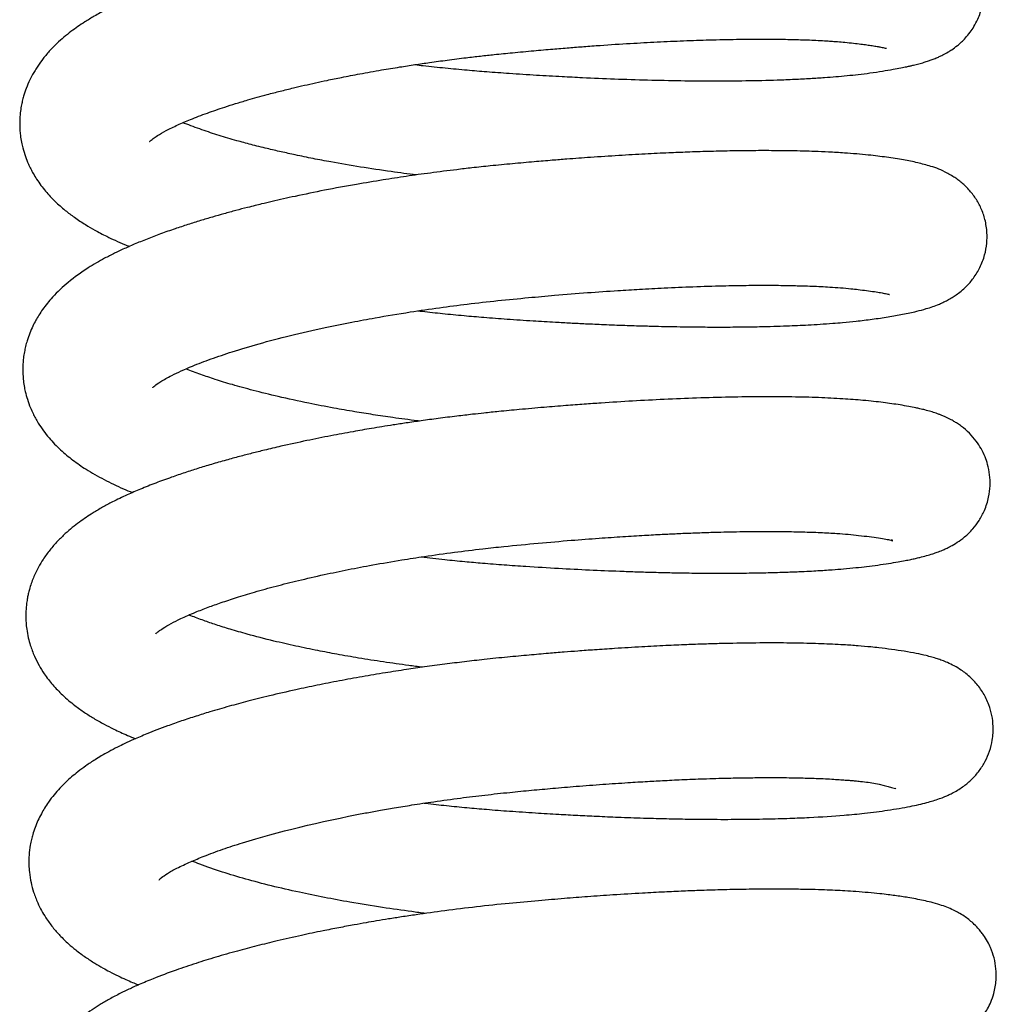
# Model space of a CAD drawing. Header units: inches. Extents: x 0 to 77643, y -44170 to 0.
# Tile 346 of 546: x 76118.21 to 76120.74, y -39529.09 to -39526.54. Entities that reach past the tile are written whole.
import ezdxf

# ---------------------------------------------------------------- set-up
doc = ezdxf.new("R2010")
doc.units = ezdxf.units.IN
doc.header["$MEASUREMENT"] = 0
doc.layers.get('0').update_dxf_attribs({"lineweight": 0})
doc.layers.add('FAKRO LOFT LADDERS', color=7, linetype='Continuous')

# ---------------------------------------------------------------- blocks, each defined once
blk = doc.blocks.new('A$C6AF374F8')
at = {"layer": 'FAKRO LOFT LADDERS', "color": 7, "linetype": 'Continuous'}
for points, knots in [([(120.339, 2467.274), (120.41, 2467.266), (120.671, 2467.237), (121.12, 2467.189), (121.668, 2467.138), (122.221, 2467.091), (122.82, 2467.048), (123.472, 2467.006), (124.104, 2466.97), (124.779, 2466.936), (125.522, 2466.904), (126.373, 2466.877), (127.231, 2466.859), (128.082, 2466.852), (128.919, 2466.858), (129.611, 2466.874), (130.16, 2466.896), (130.568, 2466.917), (130.923, 2466.94), (131.237, 2466.964), (131.527, 2466.99), (131.823, 2467.022), (132.136, 2467.061), (132.437, 2467.106), (132.699, 2467.149), (132.904, 2467.188), (133.049, 2467.217), (133.157, 2467.242), (133.26, 2467.266), (133.382, 2467.297), (133.505, 2467.332), (133.621, 2467.369), (133.727, 2467.407), (133.814, 2467.441), (133.909, 2467.482), (134.011, 2467.531), (134.123, 2467.593), (134.244, 2467.669), (134.396, 2467.779), (134.561, 2467.931), (134.705, 2468.104), (134.815, 2468.267), (134.929, 2468.484), (135.023, 2468.757), (135.07, 2469.061), (135.068, 2469.355), (135.015, 2469.663), (134.898, 2469.978), (134.762, 2470.205), (134.616, 2470.389), (134.494, 2470.516), (134.346, 2470.642), (134.234, 2470.722), (134.052, 2470.832), (133.927, 2470.892), (133.776, 2470.956), (133.568, 2471.029), (133.276, 2471.108), (132.896, 2471.184), (132.479, 2471.247), (132.031, 2471.303), (131.57, 2471.346), (131.115, 2471.375), (130.668, 2471.396), (130.183, 2471.411), (129.594, 2471.419), (128.863, 2471.418), (128.003, 2471.403), (127.017, 2471.37), (126.175, 2471.329), (125.516, 2471.29), (125.068, 2471.262), (124.673, 2471.234), (124.306, 2471.207), (123.911, 2471.176), (123.46, 2471.139), (122.976, 2471.096), (122.527, 2471.055), (122.148, 2471.017), (121.808, 2470.98), (121.445, 2470.939), (121.041, 2470.89), (120.618, 2470.835), (120.217, 2470.779), (119.801, 2470.718), (119.348, 2470.648), (118.861, 2470.567), (118.398, 2470.484), (118.008, 2470.41), (117.655, 2470.341), (117.255, 2470.258), (116.837, 2470.167), (116.446, 2470.076), (116.107, 2469.994), (115.621, 2469.871), (114.972, 2469.692), (114.2, 2469.452), (113.59, 2469.235), (113.134, 2469.055), (112.841, 2468.93), (112.581, 2468.811), (112.317, 2468.681), (112.053, 2468.538), (111.811, 2468.392), (111.611, 2468.259), (111.43, 2468.127), (111.249, 2467.983), (111.069, 2467.823), (110.889, 2467.641), (110.722, 2467.446), (110.594, 2467.27), (110.505, 2467.129), (110.436, 2467.01), (110.357, 2466.857), (110.277, 2466.671), (110.215, 2466.485), (110.175, 2466.331), (110.145, 2466.188), (110.12, 2466.02), (110.109, 2465.852), (110.108, 2465.706), (110.113, 2465.579), (110.127, 2465.434), (110.152, 2465.276), (110.194, 2465.091), (110.251, 2464.903), (110.324, 2464.722), (110.393, 2464.576), (110.464, 2464.445), (110.551, 2464.303), (110.657, 2464.15), (110.813, 2463.953), (111.02, 2463.733), (111.271, 2463.512), (111.536, 2463.312), (111.787, 2463.146), (112.069, 2462.981), (112.323, 2462.848), (112.584, 2462.725), (112.779, 2462.64), (112.903, 2462.588), (112.947, 2462.57)], [0.27359254, 0.27359254, 0.27359254, 0.27359254, 0.27363035, 0.27373077, 0.27382975, 0.27391775, 0.27401953, 0.27414223, 0.27425875, 0.27435233, 0.27450041, 0.27465794, 0.27481997, 0.27498635, 0.27515951, 0.27533777, 0.27544182, 0.27554245, 0.27563572, 0.27571302, 0.27579451, 0.27587744, 0.27597109, 0.276081, 0.27618204, 0.27625961, 0.27632219, 0.27635989, 0.27639763, 0.27645403, 0.27651634, 0.27656642, 0.27660697, 0.27665099, 0.27668213, 0.27671785, 0.27676669, 0.27679838, 0.27684595, 0.27691228, 0.27695327, 0.27698971, 0.27703322, 0.27709979, 0.2771543, 0.27720846, 0.27726534, 0.27733252, 0.27739871, 0.27743266, 0.27747051, 0.27751563, 0.27756798, 0.27760354, 0.27766037, 0.27772116, 0.27777332, 0.27792356, 0.27810146, 0.27827117, 0.27839826, 0.27855079, 0.27868253, 0.27877653, 0.27890157, 0.27904304, 0.27918745, 0.27938334, 0.27957669, 0.27976526, 0.2798563, 0.27993762, 0.28000819, 0.28006814, 0.28013295, 0.28021769, 0.28030542, 0.2803872, 0.28045253, 0.28050373, 0.28056534, 0.2806428, 0.28071624, 0.28078927, 0.2808562, 0.2809389, 0.28103432, 0.28112229, 0.28119638, 0.2812541, 0.28132392, 0.28142815, 0.28150137, 0.28156133, 0.28163765, 0.28180755, 0.28198929, 0.28218091, 0.2822743, 0.28236349, 0.2824331, 0.28250705, 0.28260437, 0.28268615, 0.28274958, 0.28281329, 0.28288257, 0.28295288, 0.28302598, 0.2831074, 0.28317499, 0.28321221, 0.28324796, 0.28328973, 0.2833546, 0.28341217, 0.2834467, 0.28348166, 0.28352702, 0.28358055, 0.28361319, 0.28364071, 0.28367948, 0.28372768, 0.28376656, 0.28382804, 0.28388484, 0.28392342, 0.28396004, 0.28400694, 0.28406301, 0.2841175, 0.28422185, 0.28432542, 0.28441291, 0.28451347, 0.28459217, 0.28469086, 0.28475742, 0.28482817, 0.28486614, 0.28486614, 0.28486614, 0.28486614]), ([(113.471, 2465.285), (113.471, 2465.285), (113.479, 2465.293), (113.538, 2465.347), (113.683, 2465.448), (113.882, 2465.564), (114.181, 2465.709), (114.539, 2465.863), (114.945, 2466.018), (115.346, 2466.156), (115.7, 2466.268), (115.985, 2466.353), (116.257, 2466.431), (116.538, 2466.508), (116.849, 2466.588), (117.17, 2466.667), (117.474, 2466.739), (117.765, 2466.804), (118.085, 2466.873), (118.465, 2466.951), (118.934, 2467.041), (119.438, 2467.131), (119.917, 2467.21), (120.333, 2467.274), (120.742, 2467.334), (121.184, 2467.394), (121.624, 2467.45), (122.03, 2467.497), (122.43, 2467.541), (122.89, 2467.586), (123.396, 2467.634), (123.884, 2467.677), (124.317, 2467.712), (124.724, 2467.744), (125.256, 2467.783), (125.891, 2467.824), (126.613, 2467.863), (127.297, 2467.894), (127.987, 2467.917), (128.669, 2467.932), (129.305, 2467.937), (129.855, 2467.932), (130.339, 2467.921), (130.707, 2467.906), (130.974, 2467.891), (131.141, 2467.88), (131.3, 2467.868), (131.484, 2467.852), (131.688, 2467.831), (131.876, 2467.808), (132.039, 2467.787), (132.18, 2467.766), (132.296, 2467.747), (132.39, 2467.73), (132.466, 2467.714), (132.51, 2467.704), (132.537, 2467.696), (132.545, 2467.694), (132.542, 2467.695)], [0.717340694, 0.717340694, 0.717340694, 0.717340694, 0.717406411, 0.717559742, 0.717665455, 0.71781401, 0.717955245, 0.718082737, 0.718231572, 0.718368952, 0.71844763, 0.71853225, 0.718596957, 0.718662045, 0.718743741, 0.718823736, 0.718889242, 0.718953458, 0.719019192, 0.719100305, 0.719199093, 0.719315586, 0.719411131, 0.71948894, 0.719563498, 0.71965286, 0.719747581, 0.719819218, 0.719887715, 0.719978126, 0.720084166, 0.720179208, 0.720260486, 0.720335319, 0.720417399, 0.720573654, 0.720715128, 0.720859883, 0.721006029, 0.721167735, 0.721327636, 0.721469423, 0.721595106, 0.7217311, 0.721802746, 0.721855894, 0.721901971, 0.721973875, 0.722063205, 0.722148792, 0.722223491, 0.722299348, 0.722379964, 0.722451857, 0.722505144, 0.722580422, 0.722644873, 0.722701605, 0.722701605, 0.722701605, 0.722701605]), ([(120.377, 2464.42), (120.158, 2464.447), (119.668, 2464.512), (118.927, 2464.623), (118.255, 2464.738), (117.696, 2464.844), (117.265, 2464.932), (116.872, 2465.019), (116.488, 2465.108), (116.101, 2465.205), (115.766, 2465.296), (115.492, 2465.375), (115.265, 2465.444), (115.042, 2465.515), (114.817, 2465.591), (114.591, 2465.672), (114.432, 2465.733), (114.348, 2465.767), (114.333, 2465.772)], [0.714232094, 0.714232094, 0.714232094, 0.714232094, 0.71436144, 0.71452399, 0.714685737, 0.714786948, 0.714891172, 0.714977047, 0.71506515, 0.715170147, 0.715267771, 0.715333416, 0.715399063, 0.715465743, 0.715537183, 0.71561521, 0.715696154, 0.715712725, 0.715712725, 0.715712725, 0.715712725]), ([(120.422, 2460.904), (120.458, 2460.9), (120.669, 2460.876), (121.063, 2460.834), (121.594, 2460.782), (122.15, 2460.734), (122.747, 2460.689), (123.365, 2460.648), (123.912, 2460.616), (124.365, 2460.591), (124.784, 2460.57), (125.254, 2460.549), (125.756, 2460.53), (126.228, 2460.515), (126.617, 2460.505), (126.963, 2460.497), (127.323, 2460.491), (127.751, 2460.486), (128.243, 2460.484), (128.756, 2460.487), (129.223, 2460.494), (129.619, 2460.504), (129.947, 2460.515), (130.243, 2460.527), (130.533, 2460.541), (130.837, 2460.559), (131.134, 2460.58), (131.445, 2460.606), (131.794, 2460.64), (132.192, 2460.688), (132.594, 2460.748), (132.974, 2460.815), (133.295, 2460.883), (133.599, 2460.965), (133.81, 2461.036), (133.97, 2461.105), (134.037, 2461.137), (134.13, 2461.183), (134.235, 2461.243), (134.35, 2461.318), (134.472, 2461.41), (134.634, 2461.556), (134.801, 2461.75), (134.971, 2462.024), (135.089, 2462.334), (135.145, 2462.641), (135.15, 2462.952), (135.104, 2463.254), (134.997, 2463.562), (134.852, 2463.821), (134.675, 2464.051), (134.489, 2464.222), (134.372, 2464.31), (134.248, 2464.394), (133.982, 2464.544), (133.726, 2464.637), (133.336, 2464.743), (132.982, 2464.812), (132.562, 2464.878), (132.059, 2464.94), (131.542, 2464.984), (131.068, 2465.012), (130.712, 2465.027), (130.383, 2465.037), (130.037, 2465.045), (129.606, 2465.049), (129.085, 2465.049), (128.513, 2465.042), (127.942, 2465.028), (127.411, 2465.011), (126.871, 2464.989), (126.28, 2464.961), (125.605, 2464.922), (124.925, 2464.878), (124.35, 2464.835), (123.863, 2464.797), (123.395, 2464.757), (122.86, 2464.709), (122.322, 2464.658), (121.84, 2464.606), (121.322, 2464.546), (120.754, 2464.474), (120.118, 2464.385), (119.479, 2464.287), (118.771, 2464.169), (118.007, 2464.028), (117.384, 2463.9), (116.935, 2463.801), (116.646, 2463.735), (116.404, 2463.678), (116.191, 2463.625), (115.967, 2463.569), (115.698, 2463.499), (115.396, 2463.417), (115.089, 2463.33), (114.777, 2463.237), (114.454, 2463.135), (114.109, 2463.021), (113.755, 2462.896), (113.403, 2462.762), (113.079, 2462.63), (112.802, 2462.508), (112.548, 2462.388), (112.241, 2462.231), (111.833, 2461.994), (111.375, 2461.667), (111.036, 2461.349), (110.823, 2461.102), (110.706, 2460.948), (110.607, 2460.799), (110.523, 2460.656), (110.442, 2460.5), (110.365, 2460.325), (110.304, 2460.148), (110.261, 2459.992), (110.227, 2459.839), (110.203, 2459.673), (110.191, 2459.541), (110.185, 2459.351), (110.194, 2459.162), (110.22, 2458.968), (110.254, 2458.796), (110.307, 2458.603), (110.376, 2458.414), (110.449, 2458.253), (110.517, 2458.122), (110.645, 2457.902), (110.854, 2457.618), (111.159, 2457.304), (111.48, 2457.037), (111.851, 2456.782), (112.286, 2456.533), (112.695, 2456.34), (112.948, 2456.233), (113.027, 2456.201)], [0.28644299, 0.28644299, 0.28644299, 0.28644299, 0.28646226, 0.28655452, 0.28665134, 0.28674099, 0.28684549, 0.28696263, 0.2870642, 0.28713259, 0.28720222, 0.28728653, 0.28738468, 0.28747426, 0.28754588, 0.28760242, 0.28766935, 0.2877524, 0.28785156, 0.28796337, 0.2880684, 0.2881505, 0.28822527, 0.28829273, 0.28835871, 0.28843523, 0.28852056, 0.28859015, 0.28868845, 0.28881447, 0.28895381, 0.28909507, 0.28924715, 0.28935713, 0.28950182, 0.2895259, 0.28954923, 0.2895817, 0.28962498, 0.28966191, 0.28970346, 0.28974492, 0.28980537, 0.28987114, 0.28993761, 0.28999692, 0.29004852, 0.29011392, 0.29017372, 0.29023036, 0.29029047, 0.29035504, 0.2903933, 0.29042295, 0.29046607, 0.29064383, 0.29078614, 0.29094068, 0.29110764, 0.29126499, 0.29144625, 0.29155766, 0.29165209, 0.2917221, 0.29180192, 0.29190096, 0.29201934, 0.29214642, 0.29226236, 0.29236653, 0.29245883, 0.29257274, 0.29269912, 0.2928303, 0.29293988, 0.29300583, 0.29308752, 0.29318607, 0.29328627, 0.29336914, 0.2934385, 0.29355837, 0.29366876, 0.29377686, 0.29390273, 0.29405646, 0.2942042, 0.29426308, 0.29432323, 0.29437833, 0.29441144, 0.29445382, 0.29451778, 0.2945856, 0.29465225, 0.29472309, 0.29480018, 0.29488162, 0.29497637, 0.29507008, 0.29516287, 0.29524756, 0.29531279, 0.29539268, 0.29553226, 0.29571884, 0.29588348, 0.2959421, 0.29600108, 0.29605044, 0.29609347, 0.29613983, 0.29619476, 0.2962494, 0.29628972, 0.29632568, 0.29636749, 0.29641036, 0.29644782, 0.29651225, 0.2965597, 0.29659963, 0.29665361, 0.296716, 0.29676066, 0.29679689, 0.29683775, 0.29697171, 0.29709643, 0.29721892, 0.29733988, 0.29749339, 0.29764741, 0.29771538, 0.29771538, 0.29771538, 0.29771538]), ([(113.55, 2458.915), (113.55, 2458.915), (113.551, 2458.916), (113.584, 2458.952), (113.751, 2459.074), (114.048, 2459.243), (114.51, 2459.452), (115.05, 2459.659), (115.625, 2459.854), (116.307, 2460.058), (117.112, 2460.269), (117.924, 2460.455), (118.666, 2460.606), (119.399, 2460.742), (120.157, 2460.868), (120.956, 2460.985), (121.714, 2461.083), (122.484, 2461.17), (123.24, 2461.243), (124.016, 2461.313), (124.789, 2461.375), (125.52, 2461.426), (126.181, 2461.466), (126.833, 2461.501), (127.559, 2461.532), (128.267, 2461.553), (128.92, 2461.565), (129.481, 2461.567), (129.968, 2461.562), (130.337, 2461.553), (130.619, 2461.543), (130.852, 2461.533), (131.098, 2461.519), (131.36, 2461.501), (131.605, 2461.479), (131.827, 2461.454), (132.033, 2461.429), (132.234, 2461.401), (132.401, 2461.374), (132.512, 2461.352), (132.586, 2461.335), (132.614, 2461.328), (132.623, 2461.325), (132.619, 2461.326)], [0.704489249, 0.704489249, 0.704489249, 0.704489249, 0.70449329, 0.704657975, 0.704816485, 0.704995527, 0.705219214, 0.705384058, 0.70554825, 0.705735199, 0.70593401, 0.706138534, 0.706287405, 0.706412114, 0.706595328, 0.70674563, 0.70688452, 0.707036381, 0.707189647, 0.707319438, 0.707484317, 0.707639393, 0.70775204, 0.707883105, 0.708041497, 0.708213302, 0.708353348, 0.708498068, 0.708627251, 0.708735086, 0.708805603, 0.708874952, 0.708950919, 0.709047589, 0.709149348, 0.709227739, 0.709325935, 0.709433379, 0.709533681, 0.70964083, 0.709710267, 0.709780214, 0.709844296, 0.709844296, 0.709844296, 0.709844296]), ([(120.453, 2458.051), (120.433, 2458.053), (120.203, 2458.082), (119.8, 2458.136), (119.262, 2458.215), (118.751, 2458.297), (118.192, 2458.395), (117.523, 2458.524), (116.821, 2458.676), (116.164, 2458.839), (115.623, 2458.988), (115.175, 2459.126), (114.776, 2459.262), (114.537, 2459.353), (114.418, 2459.4), (114.416, 2459.401)], [0.701379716, 0.701379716, 0.701379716, 0.701379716, 0.701391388, 0.701515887, 0.70162042, 0.701719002, 0.701833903, 0.701977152, 0.702160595, 0.702323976, 0.702469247, 0.702599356, 0.70271987, 0.702855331, 0.702858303, 0.702858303, 0.702858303, 0.702858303]), ([(120.498, 2454.535), (120.701, 2454.512), (121.077, 2454.471), (121.608, 2454.419), (122.12, 2454.374), (122.648, 2454.333), (123.305, 2454.288), (124.044, 2454.242), (124.855, 2454.2), (125.532, 2454.172), (126.087, 2454.152), (126.538, 2454.139), (127.037, 2454.127), (127.627, 2454.118), (128.246, 2454.115), (128.861, 2454.118), (129.401, 2454.127), (129.875, 2454.14), (130.248, 2454.154), (130.534, 2454.168), (130.755, 2454.18), (130.951, 2454.192), (131.175, 2454.208), (131.447, 2454.23), (131.743, 2454.257), (132.041, 2454.29), (132.327, 2454.327), (132.596, 2454.367), (132.828, 2454.406), (133.016, 2454.44), (133.164, 2454.47), (133.291, 2454.497), (133.427, 2454.529), (133.579, 2454.569), (133.72, 2454.611), (133.867, 2454.661), (133.975, 2454.704), (134.088, 2454.753), (134.219, 2454.819), (134.372, 2454.908), (134.572, 2455.053), (134.768, 2455.243), (134.945, 2455.476), (135.095, 2455.755), (135.191, 2456.058), (135.243, 2456.465), (135.201, 2456.825), (135.094, 2457.139), (134.996, 2457.342), (134.859, 2457.551), (134.685, 2457.751), (134.508, 2457.9), (134.396, 2457.979), (134.277, 2458.053), (134.182, 2458.105), (134.083, 2458.153), (133.98, 2458.197), (133.903, 2458.227), (133.807, 2458.261), (133.684, 2458.3), (133.545, 2458.338), (133.417, 2458.369), (133.277, 2458.4), (133.111, 2458.432), (132.904, 2458.468), (132.684, 2458.501), (132.457, 2458.531), (132.209, 2458.561), (131.866, 2458.595), (131.399, 2458.63), (130.792, 2458.66), (130.092, 2458.678), (129.324, 2458.682), (128.497, 2458.672), (127.65, 2458.648), (126.809, 2458.614), (125.981, 2458.571), (125.287, 2458.527), (124.709, 2458.487), (124.217, 2458.45), (123.656, 2458.404), (123.076, 2458.353), (122.556, 2458.304), (122.153, 2458.262), (121.791, 2458.222), (121.396, 2458.176), (120.952, 2458.12), (120.515, 2458.061), (120.129, 2458.005), (119.791, 2457.954), (119.492, 2457.906), (119.144, 2457.849), (118.701, 2457.772), (118.14, 2457.668), (117.516, 2457.542), (116.942, 2457.417), (116.473, 2457.306), (116.117, 2457.218), (115.785, 2457.132), (115.434, 2457.037), (115.074, 2456.933), (114.719, 2456.825), (114.373, 2456.714), (114.008, 2456.589), (113.623, 2456.448), (113.24, 2456.295), (112.94, 2456.165), (112.692, 2456.05), (112.485, 2455.947), (112.251, 2455.822), (112.025, 2455.688), (111.826, 2455.559), (111.646, 2455.433), (111.467, 2455.294), (111.277, 2455.131), (111.082, 2454.941), (110.889, 2454.72), (110.726, 2454.495), (110.582, 2454.257), (110.456, 2453.995), (110.376, 2453.763), (110.331, 2453.584), (110.306, 2453.466), (110.283, 2453.317), (110.268, 2453.148), (110.265, 2452.98), (110.272, 2452.826), (110.29, 2452.65), (110.326, 2452.452), (110.377, 2452.266), (110.432, 2452.107), (110.537, 2451.849), (110.71, 2451.546), (110.963, 2451.22), (111.227, 2450.946), (111.504, 2450.712), (111.777, 2450.516), (112.029, 2450.356), (112.28, 2450.214), (112.571, 2450.065), (112.842, 2449.941), (113.035, 2449.86), (113.105, 2449.832)], [0.29929158, 0.29929158, 0.29929158, 0.29929158, 0.29939984, 0.29949032, 0.29957009, 0.29966789, 0.29976589, 0.29991358, 0.30005499, 0.30019542, 0.3002776, 0.30035803, 0.30044527, 0.30055807, 0.3006971, 0.30081231, 0.30093637, 0.30104385, 0.30113058, 0.30119694, 0.30125036, 0.30129472, 0.30134512, 0.30142353, 0.30151395, 0.30159563, 0.3016849, 0.30178012, 0.3018687, 0.30193932, 0.30199832, 0.30204904, 0.30209809, 0.30217316, 0.30224616, 0.30229393, 0.30235194, 0.30238991, 0.30243237, 0.30249324, 0.30255469, 0.30262227, 0.30267847, 0.30273709, 0.30280717, 0.30286358, 0.30296907, 0.30300889, 0.30305498, 0.30310161, 0.30315896, 0.30322425, 0.30326147, 0.30328652, 0.30331758, 0.30336824, 0.30339993, 0.30342788, 0.30346177, 0.30352068, 0.30358764, 0.30364428, 0.30369054, 0.30376679, 0.30385527, 0.3039366, 0.3040146, 0.30409525, 0.30418052, 0.30432952, 0.30449483, 0.30466161, 0.30483756, 0.30501431, 0.30518419, 0.30534569, 0.30549711, 0.30564484, 0.30572251, 0.30580677, 0.30590648, 0.30601829, 0.30611106, 0.30617836, 0.30622931, 0.30630075, 0.30638576, 0.3064635, 0.30653246, 0.30659242, 0.30664559, 0.30669462, 0.30678253, 0.30688951, 0.30700933, 0.30714127, 0.307229, 0.30729557, 0.3073638, 0.30744042, 0.30752528, 0.30760653, 0.30768712, 0.30777439, 0.30787934, 0.30798786, 0.30808906, 0.30814497, 0.30820346, 0.30828415, 0.30836577, 0.30842831, 0.30848986, 0.30855803, 0.30862814, 0.3087106, 0.3087973, 0.3088824, 0.30894817, 0.30903112, 0.30911646, 0.30914862, 0.30917718, 0.30921172, 0.30926674, 0.30930994, 0.30934311, 0.30938745, 0.30944825, 0.30950074, 0.3095401, 0.30958301, 0.30972599, 0.30982749, 0.30993458, 0.31005846, 0.31014799, 0.3102296, 0.31031805, 0.3103965, 0.31050366, 0.31056443, 0.31056443, 0.31056443, 0.31056443]), ([(113.63, 2452.547), (113.63, 2452.547), (113.639, 2452.557), (113.698, 2452.609), (113.82, 2452.696), (114.01, 2452.809), (114.287, 2452.946), (114.619, 2453.092), (114.974, 2453.231), (115.329, 2453.358), (115.727, 2453.49), (116.199, 2453.633), (116.734, 2453.781), (117.334, 2453.932), (117.96, 2454.075), (118.605, 2454.209), (119.276, 2454.337), (119.935, 2454.45), (120.641, 2454.559), (121.34, 2454.657), (122.029, 2454.741), (122.755, 2454.82), (123.521, 2454.893), (124.344, 2454.964), (125.075, 2455.02), (125.707, 2455.063), (126.252, 2455.096), (126.716, 2455.121), (127.133, 2455.141), (127.555, 2455.159), (128.075, 2455.176), (128.685, 2455.191), (129.322, 2455.198), (129.89, 2455.195), (130.387, 2455.185), (130.841, 2455.169), (131.233, 2455.147), (131.556, 2455.122), (131.838, 2455.093), (132.104, 2455.061), (132.344, 2455.028), (132.533, 2454.993), (132.657, 2454.976), (132.708, 2454.936), (132.69, 2454.971), (132.683, 2454.983)], [0.691770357, 0.691770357, 0.691770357, 0.691770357, 0.691857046, 0.691973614, 0.692085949, 0.692223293, 0.692350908, 0.69250067, 0.692616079, 0.692722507, 0.692838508, 0.692966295, 0.693107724, 0.693245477, 0.693396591, 0.693532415, 0.693664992, 0.693818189, 0.693934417, 0.694086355, 0.694228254, 0.694333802, 0.694504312, 0.694669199, 0.694809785, 0.694931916, 0.695044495, 0.695138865, 0.69521767, 0.695305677, 0.695408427, 0.695558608, 0.69572032, 0.695865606, 0.695993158, 0.696127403, 0.696268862, 0.696373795, 0.69648202, 0.696603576, 0.696727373, 0.696855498, 0.69698083, 0.697093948, 0.697130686, 0.697130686, 0.697130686, 0.697130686]), ([(120.533, 2451.681), (120.414, 2451.696), (120.075, 2451.74), (119.519, 2451.818), (118.898, 2451.916), (118.334, 2452.014), (117.791, 2452.118), (117.242, 2452.231), (116.626, 2452.372), (116.058, 2452.519), (115.567, 2452.66), (115.194, 2452.777), (114.852, 2452.894), (114.627, 2452.979), (114.507, 2453.027), (114.49, 2453.034)], [0.688660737, 0.688660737, 0.688660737, 0.688660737, 0.688730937, 0.688863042, 0.688995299, 0.68911495, 0.689222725, 0.689352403, 0.689488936, 0.689666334, 0.689788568, 0.689897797, 0.690003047, 0.690121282, 0.69014132, 0.69014132, 0.69014132, 0.69014132]), ([(120.578, 2448.166), (120.59, 2448.165), (120.783, 2448.142), (121.15, 2448.102), (121.677, 2448.05), (122.22, 2448.002), (122.811, 2447.957), (123.435, 2447.915), (124.025, 2447.879), (124.553, 2447.851), (125.066, 2447.826), (125.635, 2447.801), (126.215, 2447.781), (126.792, 2447.765), (127.37, 2447.753), (128.017, 2447.746), (128.722, 2447.746), (129.411, 2447.755), (130.021, 2447.772), (130.705, 2447.801), (131.356, 2447.843), (132.027, 2447.907), (132.611, 2447.985), (133.145, 2448.076), (133.502, 2448.156), (133.751, 2448.227), (133.901, 2448.276), (134.041, 2448.329), (134.158, 2448.38), (134.284, 2448.442), (134.406, 2448.512), (134.568, 2448.621), (134.752, 2448.774), (134.944, 2448.992), (135.102, 2449.241), (135.218, 2449.509), (135.294, 2449.814), (135.313, 2450.134), (135.277, 2450.434), (135.194, 2450.731), (135.052, 2451.021), (134.888, 2451.244), (134.731, 2451.408), (134.599, 2451.521), (134.461, 2451.621), (134.295, 2451.721), (134.122, 2451.803), (133.986, 2451.857), (133.851, 2451.904), (133.715, 2451.945), (133.534, 2451.992), (133.304, 2452.042), (133.011, 2452.095), (132.688, 2452.142), (132.396, 2452.179), (132.102, 2452.21), (131.804, 2452.237), (131.47, 2452.26), (131.149, 2452.277), (130.857, 2452.289), (130.443, 2452.302), (129.857, 2452.312), (129.09, 2452.31), (128.396, 2452.298), (127.828, 2452.281), (127.351, 2452.264), (126.811, 2452.24), (126.19, 2452.208), (125.571, 2452.171), (125.017, 2452.134), (124.58, 2452.102), (124.182, 2452.071), (123.763, 2452.037), (123.276, 2451.994), (122.721, 2451.943), (122.161, 2451.886), (121.619, 2451.824), (121.103, 2451.76), (120.604, 2451.693), (120.089, 2451.618), (119.551, 2451.535), (118.972, 2451.437), (118.381, 2451.329), (117.808, 2451.217), (117.202, 2451.088), (116.601, 2450.95), (116.029, 2450.807), (115.514, 2450.668), (115.069, 2450.539), (114.659, 2450.412), (114.293, 2450.291), (113.955, 2450.172), (113.658, 2450.06), (113.364, 2449.944), (113.087, 2449.826), (112.838, 2449.712), (112.625, 2449.608), (112.42, 2449.501), (112.228, 2449.393), (112.028, 2449.271), (111.829, 2449.139), (111.622, 2448.986), (111.451, 2448.845), (111.295, 2448.704), (111.144, 2448.551), (110.996, 2448.382), (110.864, 2448.21), (110.754, 2448.043), (110.663, 2447.886), (110.579, 2447.718), (110.505, 2447.537), (110.451, 2447.374), (110.411, 2447.22), (110.375, 2447.046), (110.347, 2446.824), (110.342, 2446.588), (110.359, 2446.349), (110.397, 2446.112), (110.469, 2445.845), (110.589, 2445.534), (110.758, 2445.229), (110.958, 2444.954), (111.155, 2444.73), (111.353, 2444.538), (111.578, 2444.349), (111.796, 2444.188), (112.04, 2444.029), (112.247, 2443.907), (112.449, 2443.798), (112.646, 2443.699), (112.845, 2443.607), (113.016, 2443.532), (113.124, 2443.487), (113.177, 2443.465), (113.183, 2443.463)], [0.31214091, 0.31214091, 0.31214091, 0.31214091, 0.31214748, 0.31224306, 0.31233552, 0.31242415, 0.31252717, 0.31264427, 0.31274982, 0.31283653, 0.31292331, 0.31302286, 0.31314215, 0.31323997, 0.31334425, 0.31346994, 0.31361689, 0.31377059, 0.31390696, 0.3140256, 0.31425455, 0.31440321, 0.31459225, 0.31480558, 0.31499264, 0.31506308, 0.3151354, 0.31519181, 0.31523969, 0.31527786, 0.31532956, 0.31537172, 0.31543806, 0.31550126, 0.31555973, 0.31561601, 0.31567174, 0.31573859, 0.31579282, 0.31584832, 0.31591384, 0.31598004, 0.31601887, 0.31606273, 0.3161024, 0.31616237, 0.31622388, 0.31627848, 0.31632956, 0.31639347, 0.31645753, 0.31656691, 0.31669364, 0.31681589, 0.31692703, 0.31699106, 0.31708965, 0.31719427, 0.317272, 0.31734566, 0.31741847, 0.31757978, 0.31775895, 0.31792209, 0.31800924, 0.31809783, 0.31820057, 0.31831724, 0.31844468, 0.31853836, 0.31861548, 0.31867793, 0.31874905, 0.31883615, 0.31893398, 0.31903928, 0.31912917, 0.31921831, 0.31931128, 0.31939417, 0.31949284, 0.31960206, 0.31971216, 0.31982211, 0.31992916, 0.32006694, 0.32018455, 0.32028825, 0.32040179, 0.32048564, 0.320577, 0.32066953, 0.32074283, 0.32081262, 0.32091252, 0.32097893, 0.32103612, 0.32110701, 0.32117071, 0.32122347, 0.32130844, 0.32138275, 0.32144392, 0.32150543, 0.3215674, 0.32163231, 0.32170057, 0.32175439, 0.32180015, 0.32185464, 0.32190644, 0.32195916, 0.3219924, 0.32203314, 0.32209959, 0.32216708, 0.32221696, 0.32228714, 0.3223552, 0.32243538, 0.32255532, 0.32264211, 0.32272314, 0.32281303, 0.3228857, 0.32297871, 0.32306088, 0.32313287, 0.32318742, 0.32325594, 0.32331736, 0.32336719, 0.32340704, 0.32341279, 0.32341279, 0.32341279, 0.32341279]), ([(113.712, 2446.181), (113.707, 2446.175), (113.707, 2446.177), (113.772, 2446.237), (113.918, 2446.34), (114.167, 2446.482), (114.502, 2446.639), (114.895, 2446.802), (115.347, 2446.969), (116.547, 2447.364), (117.972, 2447.712), (119.418, 2447.977), (119.817, 2448.047), (120.289, 2448.124), (120.861, 2448.21), (121.493, 2448.297), (122.151, 2448.377), (122.766, 2448.443), (123.352, 2448.5), (123.925, 2448.552), (124.541, 2448.604), (125.192, 2448.653), (125.808, 2448.695), (126.34, 2448.727), (126.826, 2448.754), (127.338, 2448.778), (127.915, 2448.8), (128.474, 2448.815), (128.972, 2448.824), (129.377, 2448.827), (129.722, 2448.827), (130.04, 2448.824), (130.372, 2448.818), (130.684, 2448.808), (130.96, 2448.797), (131.173, 2448.785), (131.355, 2448.773), (131.505, 2448.762), (131.626, 2448.752), (131.745, 2448.741), (131.896, 2448.725), (132.414, 2448.672), (132.812, 2448.518), (132.786, 2448.554)], [0.678896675, 0.678896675, 0.678896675, 0.678896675, 0.679000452, 0.679137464, 0.679282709, 0.679431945, 0.679588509, 0.679720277, 0.679880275, 0.680029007, 0.680773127, 0.680843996, 0.680926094, 0.681017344, 0.681129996, 0.681265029, 0.681387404, 0.681511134, 0.681619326, 0.6817245, 0.681841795, 0.681976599, 0.682105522, 0.682207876, 0.682298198, 0.682404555, 0.68252986, 0.682670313, 0.68277933, 0.682877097, 0.682963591, 0.683039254, 0.683125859, 0.683235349, 0.683308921, 0.683378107, 0.683440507, 0.683493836, 0.6835376, 0.683574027, 0.683632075, 0.683719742, 0.684255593, 0.684255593, 0.684255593, 0.684255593]), ([(120.616, 2445.311), (120.495, 2445.326), (120.119, 2445.375), (119.458, 2445.469), (118.703, 2445.592), (117.985, 2445.725), (117.302, 2445.865), (116.616, 2446.024), (115.949, 2446.2), (115.323, 2446.388), (114.872, 2446.545), (114.63, 2446.64), (114.563, 2446.667)], [0.675827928, 0.675827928, 0.675827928, 0.675827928, 0.675899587, 0.676051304, 0.676227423, 0.676370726, 0.676517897, 0.676691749, 0.676865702, 0.677039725, 0.677232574, 0.677311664, 0.677311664, 0.677311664, 0.677311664]), ([(120.723, 2441.789), (120.728, 2441.788), (120.895, 2441.769), (121.241, 2441.732), (121.721, 2441.684), (122.124, 2441.648), (122.472, 2441.62), (122.848, 2441.591), (123.336, 2441.558), (123.882, 2441.523), (124.417, 2441.493), (124.892, 2441.468), (125.611, 2441.435), (126.61, 2441.399), (127.732, 2441.378), (128.711, 2441.376), (129.533, 2441.386), (130.289, 2441.409), (130.97, 2441.443), (131.573, 2441.486), (132.011, 2441.529), (132.315, 2441.566), (132.494, 2441.59), (132.653, 2441.614), (132.795, 2441.636), (132.945, 2441.66), (133.102, 2441.688), (133.252, 2441.717), (133.382, 2441.744), (133.493, 2441.769), (133.612, 2441.797), (133.754, 2441.835), (133.907, 2441.881), (134.045, 2441.93), (134.16, 2441.977), (134.269, 2442.025), (134.403, 2442.094), (134.556, 2442.187), (134.737, 2442.323), (134.918, 2442.498), (135.054, 2442.67), (135.172, 2442.863), (135.247, 2443.019), (135.336, 2443.272), (135.386, 2443.564), (135.384, 2443.877), (135.334, 2444.162), (135.254, 2444.397), (135.159, 2444.592), (135.062, 2444.743), (134.993, 2444.835), (134.89, 2444.957), (134.792, 2445.054), (134.67, 2445.157), (134.489, 2445.287), (134.301, 2445.39), (134.097, 2445.477), (133.906, 2445.543), (133.707, 2445.6), (133.503, 2445.647), (133.308, 2445.686), (133.114, 2445.72), (132.933, 2445.748), (132.763, 2445.773), (132.579, 2445.796), (132.35, 2445.824), (132.072, 2445.851), (131.771, 2445.875), (131.483, 2445.894), (131.211, 2445.908), (130.93, 2445.92), (130.596, 2445.93), (130.177, 2445.938), (129.638, 2445.942), (129.01, 2445.938), (128.366, 2445.925), (127.793, 2445.908), (127.282, 2445.888), (126.774, 2445.865), (126.168, 2445.833), (125.505, 2445.793), (124.829, 2445.746), (124.187, 2445.696), (123.511, 2445.639), (122.75, 2445.57), (121.938, 2445.484), (121.133, 2445.385), (120.488, 2445.296), (120.004, 2445.223), (119.662, 2445.17), (119.355, 2445.119), (119.06, 2445.068), (118.734, 2445.01), (118.362, 2444.941), (117.906, 2444.851), (117.369, 2444.738), (116.797, 2444.608), (116.245, 2444.473), (115.716, 2444.333), (115.188, 2444.183), (114.657, 2444.018), (114.112, 2443.833), (113.625, 2443.65), (113.225, 2443.483), (112.948, 2443.358), (112.69, 2443.233), (112.442, 2443.102), (112.195, 2442.957), (111.973, 2442.814), (111.756, 2442.659), (111.54, 2442.486), (111.33, 2442.294), (111.131, 2442.081), (110.966, 2441.875), (110.814, 2441.646), (110.706, 2441.448), (110.613, 2441.247), (110.535, 2441.03), (110.484, 2440.829), (110.45, 2440.646), (110.427, 2440.455), (110.422, 2440.256), (110.43, 2440.072), (110.452, 2439.878), (110.494, 2439.67), (110.551, 2439.477), (110.611, 2439.314), (110.691, 2439.129), (110.794, 2438.938), (110.903, 2438.77), (110.991, 2438.65), (111.068, 2438.552), (111.148, 2438.459), (111.289, 2438.305), (111.498, 2438.106), (111.823, 2437.851), (112.136, 2437.647), (112.458, 2437.463), (112.743, 2437.32), (113.022, 2437.194), (113.179, 2437.127), (113.263, 2437.093)], [0.32500162, 0.32500162, 0.32500162, 0.32500162, 0.32500421, 0.3250906, 0.3251845, 0.32525593, 0.32530188, 0.32536647, 0.32545215, 0.32555655, 0.32565243, 0.32573377, 0.32580873, 0.32603643, 0.32627734, 0.32644656, 0.32662269, 0.32679727, 0.32695749, 0.32711634, 0.32727137, 0.32733226, 0.32739202, 0.32744388, 0.32749118, 0.32753906, 0.32760619, 0.3276722, 0.3277217, 0.32776144, 0.32781173, 0.32787507, 0.32795058, 0.32801416, 0.32805559, 0.32809333, 0.32814346, 0.32820137, 0.32825268, 0.32831719, 0.32836974, 0.32839728, 0.328438, 0.32848387, 0.32855139, 0.32860662, 0.32866085, 0.32871546, 0.32874917, 0.32878781, 0.32881262, 0.3288371, 0.32887781, 0.32891424, 0.32895075, 0.32904457, 0.32911014, 0.32918608, 0.329286, 0.32937276, 0.3294554, 0.32953702, 0.32960167, 0.32966443, 0.32972379, 0.32979575, 0.32988562, 0.32997777, 0.33005707, 0.33012382, 0.33019513, 0.33027375, 0.3303715, 0.33049419, 0.33064055, 0.33077731, 0.33089017, 0.33098033, 0.3310733, 0.33117864, 0.33131726, 0.33143463, 0.33154064, 0.3316577, 0.33179031, 0.33193878, 0.33208271, 0.33221397, 0.33228145, 0.33234324, 0.33239916, 0.33244913, 0.33250565, 0.3325799, 0.33265829, 0.33276594, 0.33289325, 0.3330015, 0.33310912, 0.33323425, 0.33335501, 0.33348308, 0.33363911, 0.33374233, 0.3338217, 0.33388625, 0.33397722, 0.3340566, 0.33412817, 0.33420824, 0.33428968, 0.33437202, 0.33446019, 0.33453887, 0.33462363, 0.33467083, 0.33472931, 0.33480383, 0.3348564, 0.33489394, 0.33495064, 0.33500714, 0.33504904, 0.33509394, 0.33516067, 0.33521456, 0.33525313, 0.33530197, 0.33537793, 0.33543202, 0.33546918, 0.33550392, 0.33553911, 0.33557533, 0.33568363, 0.33580513, 0.33592643, 0.33601164, 0.33612572, 0.33619108, 0.33626411, 0.33626411, 0.33626411, 0.33626411])]:
    blk.add_open_spline(points, degree=3, knots=knots, dxfattribs=at)

msp = doc.modelspace()

# ---------------------------------------------------------------- block references
at = {"xscale": 0.1, "yscale": 0.1, "zscale": 0.1}
msp.add_blockref('A$C6AF374F8', (76107.1973, -39773.38402), dxfattribs=at)

doc.saveas('drawing.dxf')
